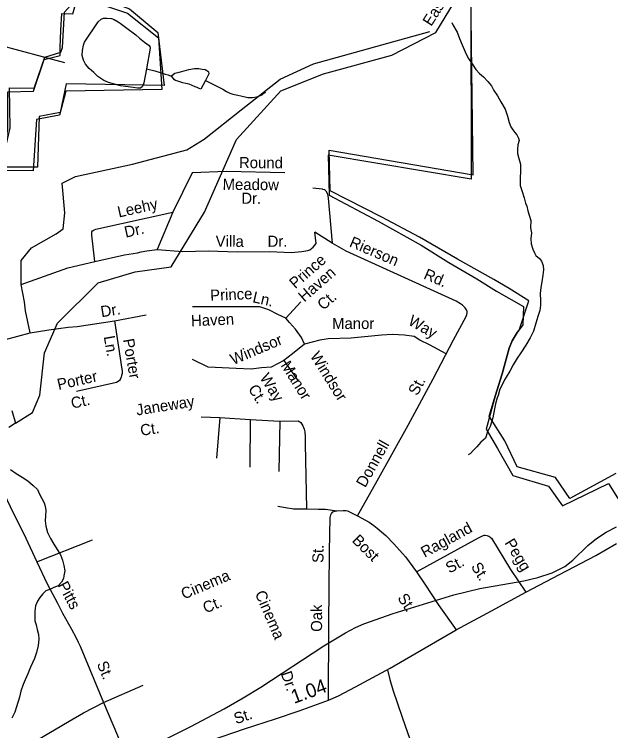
# Model space of a CAD drawing. Extents: x 1551653 to 1702041, y 811336 to 920032.
# Drawn here: x 1684382 to 1687893, y 867077 to 871294 of the extents above; entities that cross this region are included whole.
import ezdxf

# ---------------------------------------------------------------- set-up
doc = ezdxf.new("R2010")
doc.units = 0
for name, color, linetype in [('Old_Level_10', 7, 'Continuous'), ('Old_Level_17', 7, 'Continuous'), ('Old_Level_21', 7, 'Continuous'), ('Old_Level_29', 7, 'Continuous'), ('Old_Level_35', 7, 'Continuous'), ('Old_Level_48', 7, 'Continuous'), ('Old_Level_49', 7, 'Continuous'), ('Old_Level_59', 7, 'Continuous'), ('Old_Level_62', 7, 'Continuous'), ('Old_Level_7', 7, 'Continuous')]:
    doc.layers.add(name, color=color, linetype=linetype)

msp = doc.modelspace()

# ---------------------------------------------------------------- linework, layer by layer
at = {"layer": 'Old_Level_29'}
msp.add_lwpolyline([(1685542.728, 867020.967), (1685737.128, 867087.866), (1685919.227, 867146.567), (1686059.627, 867193.565), (1686232.028, 867256.665), (1686290.227, 867282.065), (1686390.529, 867335.566), (1686595.226, 867444.266), (1686982.627, 867669.765), (1687191.328, 867782.366), (1687394.126, 867893.166), (1687590.625, 867995.863), (1687805.624, 868108.363), (1687927.825, 868179.665)], dxfattribs=at)
at = {"layer": 'Old_Level_35'}
for p, q in [((1684231.79, 871128.839), (1684677.632, 871011.457)), ((1685314.615, 870130.255), (1685222.595, 869908.927)), ((1686252.618, 869946.929), (1686150.733, 870011.95)), ((1685980.695, 869505.83), (1686067.894, 869601.819)), ((1684971.332, 869490.561), (1685157.529, 869525.161)), ((1685967.615, 869257.134), (1686050.454, 869139.331)), ((1685481.429, 868924.762), (1685591.229, 868919.864)), ((1685591.229, 868919.864), (1685571.629, 868681.964)), ((1685591.229, 868919.864), (1685771.229, 868908.663)), ((1685771.229, 868908.663), (1685769.129, 868628.362)), ((1685771.229, 868908.663), (1685945.028, 868899.562)), ((1685945.028, 868899.562), (1685939.03, 868603.263)), ((1684513.731, 868070.666), (1684842.631, 868200.466)), ((1684905.932, 867243.266), (1685141.263, 867344.358))]:
    msp.add_line(p, q, dxfattribs=at)
for points in [[(1684421.249, 869703.045), (1684421.678, 869845.561), (1684483.375, 869918.531), (1684629.206, 870002.727), (1684668.468, 870030.792), (1684679.686, 870126.215), (1684662.859, 870300.22), (1684741.383, 870339.511), (1685077.916, 870412.482), (1685397.622, 870496.678), (1685498.582, 870558.422), (1685717.328, 870732.428), (1685947.292, 870912.046), (1686143.602, 871001.856), (1686827.886, 871192.701)], [(1685974.7, 870361.19), (1685630.688, 870367.941), (1685428.328, 870361.19), (1685314.615, 870130.255)], [(1686140.021, 870272.978), (1686194.427, 870266.961), (1686197.028, 870264.559), (1686207.101, 870262.189), (1686215.486, 870254.997), (1686226.266, 870238.215), (1686229.213, 870212.651), (1686252.618, 869946.929)], [(1684854.975, 869838.05), (1684838.731, 869993.861), (1684837.73, 870007.66), (1684838.832, 870013.861), (1684842.93, 870019.061), (1684846.532, 870021.961), (1684852.93, 870026.361), (1684861.132, 870029.461), (1685314.615, 870130.255)], [(1685222.595, 869908.927), (1685374.365, 869898.801), (1685522.763, 869902.176), (1685694.769, 869895.426), (1685887.011, 869898.801), (1686011.228, 869892.46), (1686073.63, 869897.46), (1686109.929, 869903.261), (1686121.828, 869906.961), (1686141.53, 869923.359), (1686159.775, 869944.998), (1686150.733, 870011.95)], [(1686403.157, 868341.553), (1686517.649, 868547.263), (1686701.546, 868876.363), (1686847.546, 869147.462), (1686967.146, 869377.061), (1687042.146, 869514.462), (1687046.047, 869527.162), (1687047.546, 869535.962), (1687047.047, 869544.561), (1687044.245, 869554.462), (1687036.647, 869566.762), (1687020.548, 869582.861), (1687009.547, 869590.263), (1686982.648, 869604.961), (1686336.467, 869900.179), (1686252.618, 869946.929)], [(1684854.975, 869838.05), (1685030.353, 869878.551), (1685107.707, 869890.538), (1685128.406, 869895.039), (1685161.888, 869902.176), (1685222.595, 869908.927)], [(1684421.249, 869703.045), (1684697.809, 869800.923), (1684854.975, 869838.05)], [(1684475.914, 869419.665), (1684448.231, 869547.791), (1684441.486, 869601.792), (1684421.249, 869703.045)], [(1685980.695, 869505.83), (1685932.736, 869527.646), (1685880.416, 869553.825), (1685828.097, 869571.277), (1685771.417, 869571.277), (1685666.778, 869571.277), (1685431.342, 869571.277)], [(1684475.914, 869419.665), (1684585.23, 869437.061), (1684699.033, 869452.461), (1684751.031, 869455.962), (1684971.332, 869490.561)], [(1684971.332, 869490.561), (1685015.43, 869206.061), (1685016.831, 869195.464), (1685016.332, 869185.962), (1685015.83, 869178.761), (1685013.33, 869167.964), (1685010.531, 869157.563), (1685004.931, 869144.161), (1685000.63, 869138.062), (1684993.53, 869132.262), (1684982.631, 869126.261), (1684748.432, 869073.561)], [(1686089.693, 869353.122), (1686072.254, 869392.39), (1686037.375, 869440.384), (1686002.495, 869479.652), (1685980.695, 869505.83)], [(1683624.267, 869296.421), (1683725.884, 869262.045), (1683773.114, 869252.019), (1683814.634, 869242.816), (1683838.935, 869240.017), (1683857.557, 869239.128), (1683889.044, 869239.128), (1683916.237, 869240.56), (1683945.832, 869246.162), (1683990.031, 869258.761), (1684140.231, 869314.161), (1684236.432, 869347.261), (1684330.631, 869378.862), (1684475.914, 869419.665)], [(1686924.355, 869294.914), (1686826.525, 869348.759), (1686769.846, 869374.937), (1686734.966, 869396.753), (1686678.287, 869405.48), (1686608.528, 869409.842), (1686543.128, 869405.48), (1686364.371, 869388.027), (1686229.213, 869383.664), (1686181.252, 869374.937), (1686089.693, 869353.122)], [(1686089.693, 869353.122), (1686019.935, 869296.402), (1685967.615, 869257.134)], [(1685967.615, 869257.134), (1685893.496, 869217.866), (1685836.817, 869213.503), (1685775.778, 869204.777), (1685688.579, 869209.14), (1685522.901, 869217.866), (1685431.342, 869261.497)], [(1685945.028, 868899.562), (1686053.029, 868900.963), (1686063.128, 868895.563), (1686068.928, 868890.763), (1686080.027, 868872.164), (1686087.527, 868852.364), (1686092.127, 868836.462), (1686094.427, 868806.563), (1686094.328, 868766.563), (1686101.628, 868382.365)], [(1684269.332, 868578.463), (1684375.831, 868359.665), (1684435.132, 868239.265), (1684513.731, 868070.666)], [(1685933.528, 868399.163), (1685989.827, 868388.864), (1686016.33, 868384.064), (1686025.428, 868382.863), (1686101.628, 868382.365)], [(1686101.628, 868382.365), (1686173.429, 868381.863), (1686213.528, 868381.364), (1686281.53, 868370.764)], [(1686232.028, 867256.665), (1686232.829, 867702.766), (1686237.629, 868131.063), (1686241.428, 868331.263), (1686245.329, 868348.165), (1686249.427, 868355.065), (1686257.127, 868365.065), (1686271.028, 868369.665), (1686281.53, 868370.764)], [(1686281.53, 868370.764), (1686317.127, 868373.664), (1686332.829, 868373.064), (1686343.629, 868370.465), (1686403.157, 868341.553)], [(1686403.157, 868341.553), (1686470.929, 868303.562), (1686499.127, 868285.265), (1686518.829, 868269.064), (1686568.429, 868225.065), (1686616.726, 868177.165), (1686685.728, 868099.964), (1686748.927, 868011.663)], [(1686748.927, 868011.663), (1687114.425, 868211.364), (1687138.326, 868224.964), (1687144.225, 868226.463), (1687148.828, 868227.063), (1687154.425, 868226.965), (1687163.926, 868226.463), (1687170.527, 868224.964), (1687176.026, 868222.263), (1687182.125, 868218.166), (1687186.026, 868215.164), (1687190.225, 868210.764), (1687303.027, 868025.965), (1687394.126, 867893.166)], [(1684513.731, 868070.666), (1684574.83, 867942.064), (1684636.133, 867827.566), (1684665.831, 867769.164), (1684719.033, 867674.866), (1684744.63, 867626.766), (1684758.232, 867598.866), (1684770.132, 867574.364), (1684905.932, 867243.266)], [(1686748.927, 868011.663), (1686798.326, 867939.065), (1686881.427, 867814.666), (1686982.627, 867669.765)], [(1686579.254, 867434.969), (1686592.639, 867378.047), (1686610.176, 867317.875), (1686665.294, 867157.417), (1686725.422, 866981.916), (1686770.518, 866851.544), (1686830.647, 866673.535), (1686855.705, 866594.42), (1686864.948, 866544.563), (1686867.332, 866503.033), (1686867.332, 866457.664), (1686867.332, 866280.725)], [(1683936.696, 866793.232), (1684007.87, 866784.362), (1684047.02, 866784.362), (1684086.171, 866785.869), (1684133.233, 866796.167), (1684361.93, 866934.966), (1684528.633, 867029.766), (1684618.931, 867081.367), (1684705.332, 867132.866), (1684789.731, 867181.967), (1684905.932, 867243.266)], [(1684905.932, 867243.266), (1684988.632, 867048.565), (1685073.432, 866830.268)]]:
    msp.add_lwpolyline(points, dxfattribs=at)
at = {"layer": 'Old_Level_48'}
for points in [[(1684354, 870862.066), (1684498.293, 870858.798), (1684561.626, 871042.425), (1684655.644, 871071.178), (1684666.126, 871099.644), (1684670.975, 871202.37), (1684676.538, 871306.429), (1684732.84, 871368.365), (1684750.389, 871443.618), (1685060.448, 871327.34), (1685226.908, 871186.227), (1685264.156, 870875.136), (1684688.079, 870885.354), (1684652.37, 870715.592), (1684527.674, 870692.163), (1684518.463, 870393.937), (1684304.211, 870393.937), (1684357.774, 870626.243), (1684354, 870862.066)], [(1686241.918, 870255.795), (1686234.688, 870495.11), (1687082.316, 870349.254), (1687070.312, 871431.164)], [(1687922.792, 868591.309), (1687652.488, 868443.743), (1687568.94, 868566.714), (1687342.868, 868630.659), (1687269.148, 868783.144), (1687177.528, 868929.444), (1687213.381, 869046.113), (1687253.539, 869178.564), (1687294.805, 869329.305), (1687313.273, 869371.684), (1687341.544, 869420.893), (1687353.092, 869435.63), (1687411.596, 869606.505), (1687294.801, 869679.149), (1687205.529, 869732.758), (1686991.131, 869851.839), (1686767.254, 869981.53), (1686544.921, 870099.087), (1686241.918, 870255.795)]]:
    msp.add_lwpolyline(points, dxfattribs=at)
at = {"layer": 'Old_Level_49'}
for points in [[(1687070.312, 871431.164), (1687071.074, 870323.177), (1686229.211, 870464.724), (1686235.946, 870228.813)], [(1684343.54, 870838.051), (1684494.013, 870841.27), (1684557.475, 871028.279), (1684652.667, 871051.214), (1684650.955, 871097.847), (1684655.804, 871200.573), (1684661.481, 871298.206), (1684726.706, 871296.442), (1684756.674, 871400.531), (1685047.538, 871301.735), (1685230.871, 871155.303), (1685250.263, 870851.855), (1684684.398, 870841.27), (1684648.222, 870699.927), (1684512.264, 870674.291), (1684492.56, 870372.577), (1684307.341, 870374.548), (1684342.809, 870617.104), (1684343.54, 870838.051)], [(1686235.946, 870228.813), (1686523.301, 870076.033), (1686776.983, 869934.486), (1686940.866, 869833.381), (1687104.749, 869736.771), (1687221.487, 869664.874), (1687378.635, 869575.003), (1687376.39, 869467.158), (1687341.544, 869420.893), (1687313.273, 869371.684), (1687294.805, 869329.305), (1687253.539, 869178.564), (1687213.381, 869046.113), (1687160.571, 868852.361), (1687227.181, 868739.033), (1687315.993, 868579.042), (1687526.925, 868516.822), (1687609.077, 868401.273), (1687879.956, 868532.378), (1688028.718, 868294.612)]]:
    msp.add_lwpolyline(points, dxfattribs=at)
at = {"layer": 'Old_Level_59'}
msp.add_lwpolyline([(1684388.651, 868886.981), (1684488.716, 868950.547), (1684531.675, 869051.433), (1684559.665, 869300.366), (1684635.636, 869476.095), (1684875.858, 869713.391), (1685092.737, 869778.514), (1685306.001, 869807.457), (1685501.192, 870129.45), (1685689.707, 870557.54), (1685951.661, 870844.408), (1686202.747, 870944.371), (1686603.726, 871054.279), (1686863.732, 871186.845), (1686973.743, 871368.419)], dxfattribs=at)
at = {"layer": 'Old_Level_62'}
msp.add_line((1685849.545, 870827.184), (1685862.155, 870836.206), dxfattribs=at)
for points in [[(1685159.442, 870973.796), (1685144.576, 870889.929), (1685136.271, 870869.937), (1685124.173, 870860.094), (1685106.231, 870860.299), (1685082.24, 870862.555), (1685006.268, 870873.423), (1684936.448, 870892.185), (1684908.561, 870904.488), (1684872.779, 870928.787), (1684849.096, 870951.035), (1684823.361, 870975.436), (1684801.523, 871001.683), (1684789.835, 871023.726), (1684782.146, 871051.818), (1684782.454, 871081.858), (1684788.81, 871111.796), (1684794.962, 871129.738), (1684876.265, 871248.976), (1684892.464, 871264.765), (1684906.613, 871270.609), (1684928.553, 871272.352), (1684954.595, 871270.096), (1684970.486, 871263.944), (1684992.324, 871249.693), (1685004.217, 871241.594), (1685059.787, 871200.993), (1685081.727, 871184.692), (1685097.516, 871172.491), (1685119.354, 871154.242), (1685149.087, 871129.943), (1685174.923, 871109.643), (1685178.819, 871105.644), (1685180.665, 871095.597), (1685159.442, 870973.796)], [(1686957.133, 871246.618), (1686962.875, 871232.572), (1686988.506, 871188.28), (1687002.142, 871152.191), (1687017.624, 871113.949), (1687035.258, 871073.759), (1687052.893, 871035.516), (1687076.474, 871003.221), (1687098.107, 870968.977), (1687119.842, 870946.729), (1687143.731, 870926.531), (1687169.362, 870898.234), (1687191.098, 870874.038), (1687204.836, 870845.843), (1687226.469, 870813.65), (1687246.052, 870779.406), (1687271.683, 870735.115), (1687285.217, 870694.925), (1687294.854, 870656.785), (1687304.594, 870632.692), (1687316.385, 870614.545), (1687328.175, 870598.448), (1687340.068, 870584.299), (1687349.808, 870564.204), (1687353.704, 870552.106), (1687345.502, 870526.27), (1687345.195, 870500.228), (1687344.887, 870474.186), (1687352.576, 870446.094), (1687362.214, 870411.953), (1687361.804, 870371.968), (1687359.343, 870327.984), (1687360.881, 870285.949), (1687370.621, 870257.856), (1687384.052, 870213.668), (1687391.844, 870181.577), (1687399.636, 870165.48), (1687405.377, 870137.388), (1687413.067, 870111.347), (1687422.704, 870081.204), (1687420.244, 870037.22), (1687425.985, 870007.18), (1687423.627, 869975.192), (1687425.267, 869943.101), (1687435.007, 869911.011), (1687444.747, 869890.916), (1687452.642, 869874.819), (1687474.377, 869856.57), (1687486.27, 869840.473), (1687496.01, 869816.277), (1687497.753, 869790.338), (1687493.345, 869758.35), (1687486.886, 869718.467), (1687482.477, 869686.376), (1687478.068, 869650.492), (1687479.709, 869608.456), (1687479.504, 869582.415), (1687475.095, 869550.529), (1687464.74, 869514.543), (1687452.232, 869476.711), (1687437.776, 869428.831), (1687419.321, 869388.948), (1687392.869, 869347.22), (1687364.367, 869301.494), (1687342.016, 869269.71), (1687319.563, 869229.93), (1687299.263, 869194.251), (1687276.81, 869158.367), (1687268.608, 869142.578), (1687258.355, 869120.638), (1687240.105, 869086.804), (1687229.648, 869050.92), (1687225.444, 869036.874), (1687215.089, 869000.99), (1687208.732, 868971.052), (1687198.275, 868919.174), (1687183.613, 868867.296), (1687167.312, 868835.513), (1687155.009, 868799.629), (1687128.762, 868775.843), (1687104.361, 868748.058), (1687084.061, 868726.322), (1687067.964, 868708.483), (1687053.816, 868700.691)], [(1685159.442, 870973.796), (1685209.27, 870961.288), (1685241.155, 870950.932), (1685269.145, 870942.628), (1685287.087, 870938.424), (1685309.027, 870928.172)], [(1685309.027, 870928.172), (1685309.027, 870934.221), (1685327.174, 870948.062), (1685353.319, 870953.701), (1685381.308, 870961.39), (1685409.4, 870969.08), (1685443.542, 870974.719), (1685467.533, 870974.411), (1685487.525, 870972.258), (1685505.57, 870970.105), (1685515.412, 870963.953), (1685521.461, 870959.852), (1685525.46, 870955.854), (1685527.203, 870943.858), (1685506.8, 870903.976)], [(1685506.8, 870903.976), (1685480.348, 870854.353), (1685470.301, 870858.351), (1685458.305, 870862.555), (1685446.412, 870866.656), (1685410.528, 870883.06), (1685392.586, 870887.264), (1685374.644, 870891.467), (1685362.648, 870895.568), (1685344.706, 870899.772), (1685330.865, 870903.976), (1685324.816, 870907.974), (1685309.027, 870928.172)], [(1685506.8, 870903.976), (1685610.351, 870852.918), (1685630.241, 870840.717), (1685650.029, 870830.464), (1685668.074, 870824.313), (1685697.909, 870817.956), (1685715.953, 870813.753), (1685755.836, 870805.345), (1685783.825, 870805.038), (1685809.97, 870808.729), (1685821.965, 870812.625), (1685840.112, 870820.417), (1685849.545, 870827.184)], [(1684367.633, 868961.517), (1684388.651, 868886.981), (1684350.529, 868861.716)], [(1684359.944, 868615.492), (1684393.675, 868591.091), (1684427.406, 868568.74), (1684461.137, 868548.337), (1684492.92, 868519.938), (1684518.654, 868497.689), (1684530.445, 868469.495), (1684544.183, 868443.351), (1684557.819, 868419.257), (1684563.663, 868399.162), (1684567.456, 868373.12), (1684565.098, 868341.132), (1684562.638, 868313.142), (1684566.431, 868281.052), (1684578.017, 868242.912), (1684595.651, 868208.771), (1684609.39, 868184.575), (1684625.076, 868158.431), (1684638.917, 868138.233), (1684654.706, 868112.089), (1684666.292, 868079.998), (1684673.981, 868049.856), (1684679.723, 868017.765), (1684673.263, 867987.827), (1684671.213, 867971.936), (1684658.91, 867952.046), (1684640.66, 867930.208), (1684614.516, 867920.468), (1684590.422, 867908.677), (1684568.277, 867900.988), (1684550.232, 867883.148), (1684531.982, 867861.31), (1684517.731, 867839.472), (1684507.274, 867811.585), (1684503.07, 867779.597), (1684502.66, 867747.609), (1684502.455, 867723.618), (1684510.144, 867699.422), (1684515.886, 867673.38), (1684523.575, 867643.34), (1684525.318, 867615.35), (1684522.96, 867579.364), (1684512.4, 867537.43), (1684500.097, 867501.546), (1684477.439, 867451.719), (1684461.034, 867411.836), (1684446.681, 867375.952), (1684434.48, 867348.167), (1684419.922, 867310.335), (1684411.514, 867274.349), (1684394.905, 867216.524), (1684384.653, 867186.586), (1684368.146, 867150.805)], [(1685109.717, 866946.88), (1685421.703, 867100.772), (1685616.708, 867205.451), (1685729.692, 867269.735), (1685833.756, 867332.686), (1686204.695, 867576.39), (1686331.725, 867653.592), (1686389.754, 867684.863), (1686438.762, 867706.393), (1686612.748, 867765.961), (1686968.719, 867876.484), (1687122.713, 867914.419), (1687380.771, 867959.94), (1687463.715, 867978.6), (1687547.683, 868006.18), (1687622.733, 868044.422), (1687669.689, 868081.434), (1687758.785, 868166.735), (1687808.715, 868208.258), (1687865.719, 868245.783), (1687926.722, 868276.848)]]:
    msp.add_lwpolyline(points, dxfattribs=at)

# ---------------------------------------------------------------- texts
at = {"layer": 'Old_Level_10'}
for s, rotation, p in [('Round', 359.684111, (1685704.285, 870388.934)), ('Meadow', 359.684111, (1685608.035, 870260.532)), ('Dr.', 359.684111, (1685718.132, 870178.894)), ('Leehy', 12.531128, (1684997.42, 870097.604)), ('Dr.', 12.531128, (1685037.428, 869979.091)), ('Villa', 359.612303, (1685566.935, 869926.137)), ('Dr.', 0.111433, (1685872.838, 869925.345)), ('Rierson', 336.848075, (1686349.423, 869928.949)), ('Prince', 41.205853, (1686036.045, 869675.073)), ('Haven', 41.205853, (1686088.854, 869597.081)), ('Rd.', 336.848075, (1686786.759, 869739.584)), ('Prince', 2.438314, (1685536.226, 869607.213)), ('Ln.', 346.996675, (1685780.717, 869600.072)), ('Ct.', 41.205853, (1686200.973, 869548.51)), ('Dr.', 8.925736, (1684895.302, 869510.643)), ('Haven', 2.438314, (1685423.471, 869457.426)), ('Way', 330.237858, (1686695.137, 869471.258)), ('Ln.', 279.812497, (1684908.111, 869396.685)), ('Porter', 279.812497, (1685021.055, 869379.72)), ('Windsor', 22.983692, (1685670.387, 869228.973)), ('Windsor', 301.987381, (1686120.607, 869282.864)), ('Manor', 301.987381, (1685947.85, 869228.149)), ('Porter', 12.681606, (1684642.426, 869082.118)), ('Way', 301.987381, (1685824.25, 869155.669)), ('Ct.', 301.987381, (1685755.8, 869089.737)), ('St.', 61.695275, (1686754.701, 869045.061)), ('Ct.', 12.681606, (1684722.954, 868971.803)), ('Janeway', 8.978806, (1685103.811, 868932.164)), ('Ct.', 8.978806, (1685128.691, 868812.215)), ('Donnell', 60.804075, (1686447.564, 868503.758)), ('Ragland', 28.651342, (1686797.651, 868093.616)), ('Bost', 315.236444, (1686366.028, 868192.055)), ('Pegg', 301.399892, (1687265.759, 868182.953)), ('St.', 89.357922, (1686201.687, 868064.189)), ('St.', 28.651342, (1686943.512, 868001.08)), ('St.', 301.399892, (1687068.241, 868043.555)), ('Cinema', 23.003117, (1685380.255, 867848.567)), ('Pitts', 298.164692, (1684636.027, 867934.097)), ('Cinema', 293.184122, (1685797.037, 867885.625)), ('Ct.', 23.003117, (1685508.533, 867766.582)), ('St.', 303.743386, (1686635.005, 867858.245)), ('Oak', 89.897183, (1686193.746, 867658.674)), ('St.', 292.301022, (1684866.401, 867470.901)), ('Dr.', 288.934139, (1685949.672, 867414.315))]:
    msp.add_text(s, height=65.6167, rotation=rotation, dxfattribs=at).set_placement(p)
msp.add_text('Manor', height=65.6167, dxfattribs=at).set_placement((1686252.606, 869441.735))
at = {"layer": 'Old_Level_17'}
msp.add_text('1.04', height=82.0208, rotation=20.103042, dxfattribs=at).set_placement((1686028.633, 867234.197))
at = {"layer": 'Old_Level_21'}
msp.add_text('East', height=65.6167, rotation=57.542111, dxfattribs=at).set_placement((1686836.238, 871219.66))
at = {"layer": 'Old_Level_7'}
msp.add_text('St.', height=65.6167, rotation=18.65195, dxfattribs=at).set_placement((1685687.164, 867114.437))

doc.saveas('drawing.dxf')
